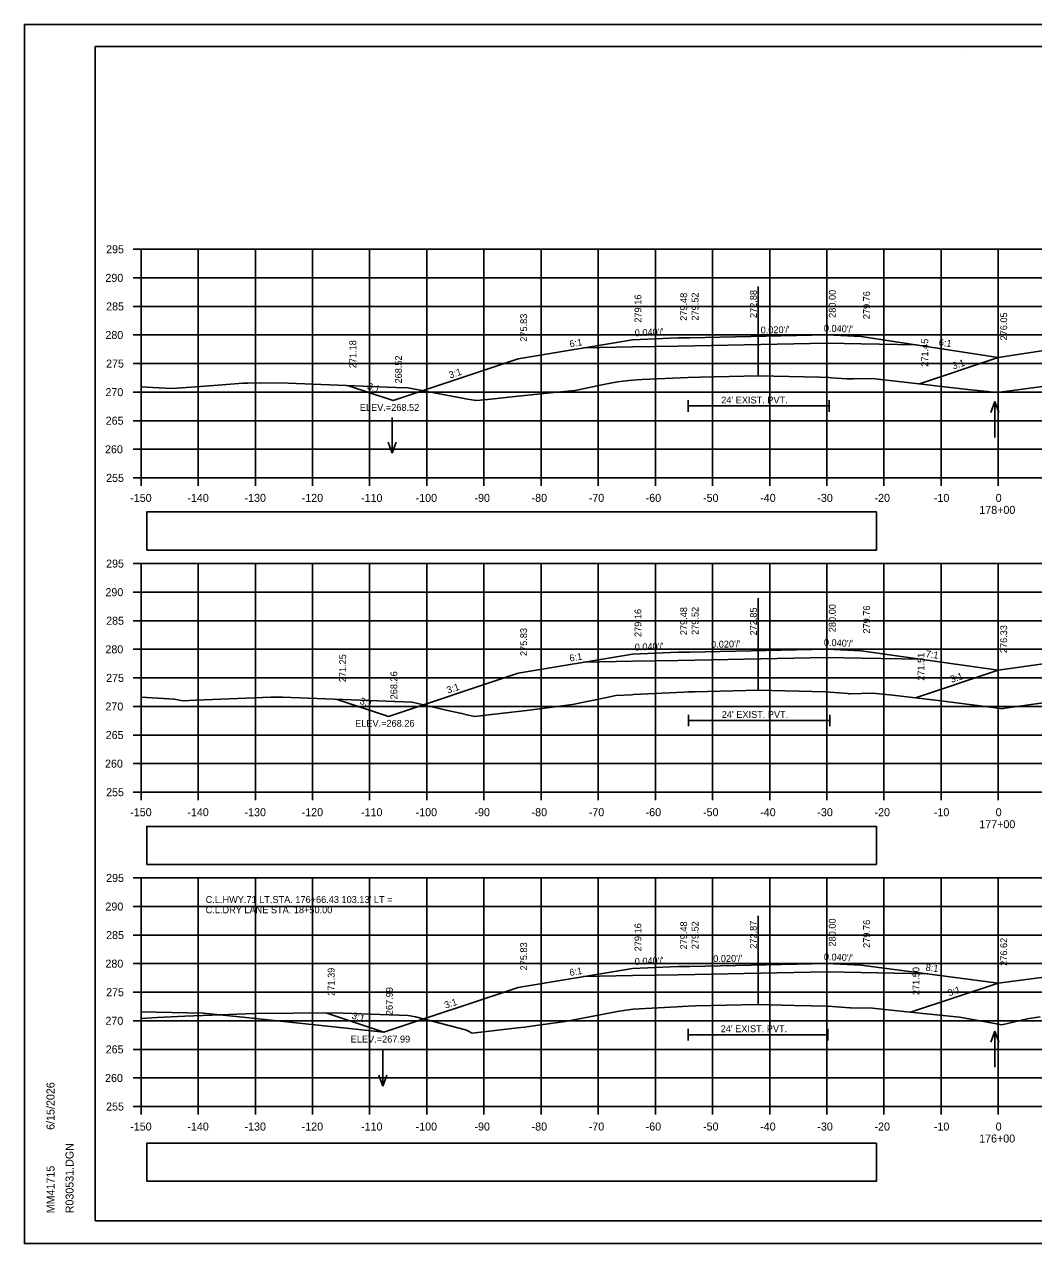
# Model space of a CAD drawing. Extents: x 285 to 4233, y -659 to 3710.
# Drawn here: x 1053.3 to 1229.9, y 1878.9 to 2092.3 of the extents above; entities that cross this region are included whole.
import ezdxf

# ---------------------------------------------------------------- set-up
doc = ezdxf.new("R2010")
doc.units = 0
for name, color, linetype in [('R_Alt Surface', 7, 'Continuous'), ('R_Axis', 7, 'Continuous'), ('R_Axis Annot', 7, 'Continuous'), ('R_Border', 7, 'Continuous'), ('R_Dimension', 7, 'Continuous'), ('R_Exist Surface', 7, 'Continuous'), ('R_Fin Surface', 7, 'Continuous'), ('R_Grid', 7, 'Continuous'), ('R_No Plot', 7, 'Continuous'), ('R_Water', 7, 'Continuous'), ('R_Water Annot', 7, 'Continuous'), ('R_Xsect Elev', 7, 'Continuous'), ('R_Xsect Slope', 7, 'Continuous')]:
    doc.layers.add(name, color=color, linetype=linetype)

msp = doc.modelspace()

# ---------------------------------------------------------------- linework, layer by layer
at = {"layer": 'R_Alt Surface'}
for points in [[(1151.11, 2035.65), (1159.68, 2035.82), (1167.68, 2035.98), (1193.68, 2036.5), (1193.68, 2036.5), (1199.68, 2036.38), (1209.3, 2036.19)], [(1169.41, 2026.5), (1169.41, 2024.5)], [(1169.41, 2025.5), (1194.1, 2025.5)], [(1194.1, 2026.5), (1194.1, 2024.5)], [(1151.11, 1980.65), (1159.68, 1980.82), (1167.68, 1980.98), (1193.68, 1981.5), (1193.68, 1981.5), (1199.68, 1981.38), (1210.23, 1981.17)], [(1169.49, 1971.48), (1169.49, 1969.48)], [(1194.18, 1971.48), (1194.18, 1969.48)], [(1169.49, 1970.48), (1194.18, 1970.48)], [(1151.11, 1925.65), (1159.68, 1925.82), (1167.68, 1925.98), (1193.68, 1926.5), (1193.68, 1926.5), (1199.68, 1926.38), (1211.36, 1926.15)], [(1169.42, 1916.49), (1169.42, 1914.49)], [(1193.88, 1916.49), (1193.88, 1914.49)], [(1169.42, 1915.49), (1193.88, 1915.49)]]:
    msp.add_lwpolyline(points, dxfattribs=at)
at = {"layer": 'R_Axis'}
for p, q in [((1072.28, 2052.92), (1073.68, 2052.92)), ((1073.68, 2012.92), (1073.68, 2052.92)), ((1072.28, 2047.92), (1073.68, 2047.92)), ((1072.28, 2042.92), (1073.68, 2042.92)), ((1072.28, 2037.92), (1073.68, 2037.92)), ((1072.28, 2032.92), (1073.68, 2032.92)), ((1072.28, 2027.92), (1073.68, 2027.92)), ((1072.28, 2022.92), (1073.68, 2022.92)), ((1072.28, 2017.92), (1073.68, 2017.92)), ((1072.28, 2012.92), (1073.68, 2012.92)), ((1073.68, 2012.92), (1373.68, 2012.92)), ((1073.68, 2011.52), (1073.68, 2012.92)), ((1083.68, 2011.52), (1083.68, 2012.92)), ((1093.68, 2011.52), (1093.68, 2012.92)), ((1103.68, 2011.52), (1103.68, 2012.92)), ((1113.68, 2011.52), (1113.68, 2012.92)), ((1123.68, 2011.52), (1123.68, 2012.92)), ((1133.68, 2011.52), (1133.68, 2012.92)), ((1143.68, 2011.52), (1143.68, 2012.92)), ((1153.68, 2011.52), (1153.68, 2012.92)), ((1163.68, 2011.52), (1163.68, 2012.92)), ((1173.68, 2011.52), (1173.68, 2012.92)), ((1183.68, 2011.52), (1183.68, 2012.92)), ((1193.68, 2011.52), (1193.68, 2012.92)), ((1203.68, 2011.52), (1203.68, 2012.92)), ((1213.68, 2011.52), (1213.68, 2012.92)), ((1223.68, 2011.52), (1223.68, 2012.92)), ((1072.28, 1997.92), (1073.68, 1997.92)), ((1073.68, 1957.92), (1073.68, 1997.92)), ((1072.28, 1992.92), (1073.68, 1992.92)), ((1072.28, 1987.92), (1073.68, 1987.92)), ((1072.28, 1982.92), (1073.68, 1982.92)), ((1072.28, 1977.92), (1073.68, 1977.92)), ((1072.28, 1972.92), (1073.68, 1972.92)), ((1072.28, 1967.92), (1073.68, 1967.92)), ((1072.28, 1962.92), (1073.68, 1962.92)), ((1072.28, 1957.92), (1073.68, 1957.92)), ((1073.68, 1957.92), (1373.68, 1957.92)), ((1073.68, 1956.52), (1073.68, 1957.92)), ((1083.68, 1956.52), (1083.68, 1957.92)), ((1093.68, 1956.52), (1093.68, 1957.92)), ((1103.68, 1956.52), (1103.68, 1957.92)), ((1113.68, 1956.52), (1113.68, 1957.92)), ((1123.68, 1956.52), (1123.68, 1957.92)), ((1133.68, 1956.52), (1133.68, 1957.92)), ((1143.68, 1956.52), (1143.68, 1957.92)), ((1153.68, 1956.52), (1153.68, 1957.92)), ((1163.68, 1956.52), (1163.68, 1957.92)), ((1173.68, 1956.52), (1173.68, 1957.92)), ((1183.68, 1956.52), (1183.68, 1957.92)), ((1193.68, 1956.52), (1193.68, 1957.92)), ((1203.68, 1956.52), (1203.68, 1957.92)), ((1213.68, 1956.52), (1213.68, 1957.92)), ((1223.68, 1956.52), (1223.68, 1957.92)), ((1072.28, 1942.92), (1073.68, 1942.92)), ((1073.68, 1902.92), (1073.68, 1942.92)), ((1072.28, 1937.92), (1073.68, 1937.92)), ((1072.28, 1932.92), (1073.68, 1932.92)), ((1072.28, 1927.92), (1073.68, 1927.92)), ((1072.28, 1922.92), (1073.68, 1922.92)), ((1072.28, 1917.92), (1073.68, 1917.92)), ((1072.28, 1912.92), (1073.68, 1912.92)), ((1072.28, 1907.92), (1073.68, 1907.92)), ((1072.28, 1902.92), (1073.68, 1902.92)), ((1073.68, 1902.92), (1373.68, 1902.92)), ((1073.68, 1901.52), (1073.68, 1902.92)), ((1083.68, 1901.52), (1083.68, 1902.92)), ((1093.68, 1901.52), (1093.68, 1902.92)), ((1103.68, 1901.52), (1103.68, 1902.92)), ((1113.68, 1901.52), (1113.68, 1902.92)), ((1123.68, 1901.52), (1123.68, 1902.92)), ((1133.68, 1901.52), (1133.68, 1902.92)), ((1143.68, 1901.52), (1143.68, 1902.92)), ((1153.68, 1901.52), (1153.68, 1902.92)), ((1163.68, 1901.52), (1163.68, 1902.92)), ((1173.68, 1901.52), (1173.68, 1902.92)), ((1183.68, 1901.52), (1183.68, 1902.92)), ((1193.68, 1901.52), (1193.68, 1902.92)), ((1203.68, 1901.52), (1203.68, 1902.92)), ((1213.68, 1901.52), (1213.68, 1902.92)), ((1223.68, 1901.52), (1223.68, 1902.92))]:
    msp.add_line(p, q, dxfattribs=at)
at = {"layer": 'R_Axis Annot'}
for points in [[(1074.67, 2000.29), (1202.36, 2000.29), (1202.36, 2006.95), (1074.67, 2006.95)], [(1074.67, 1945.28), (1202.36, 1945.28), (1202.36, 1951.94), (1074.67, 1951.94)], [(1074.67, 1889.85), (1202.36, 1889.85), (1202.36, 1896.5), (1074.67, 1896.5)]]:
    msp.add_lwpolyline(points, close=True, dxfattribs=at)
at = {"layer": 'R_Border'}
for p, q in [((1065.68, 2088.38), (1381.86, 2088.38)), ((1065.68, 1882.92), (1065.68, 2088.38)), ((1218.2, 2088.12), (1218.2, 2088.12)), ((1218.2, 2088.12), (1218.2, 2088.12)), ((1065.68, 1882.92), (1065.68, 1882.92)), ((1381.86, 1882.92), (1065.68, 1882.92))]:
    msp.add_line(p, q, dxfattribs=at)
at = {"layer": 'R_Exist Surface'}
for points in [[(1073.68, 2028.83), (1076.8, 2028.66), (1079.15, 2028.53), (1084.1, 2028.91), (1088.62, 2029.26), (1091.51, 2029.48), (1092.36, 2029.5), (1094.53, 2029.54), (1099.41, 2029.51), (1118.27, 2028.76), (1120.39, 2028.67), (1120.7, 2028.61), (1122.82, 2028.21), (1130.22, 2026.82), (1130.45, 2026.77), (1132.31, 2026.43), (1133.77, 2026.59), (1139.67, 2027.23), (1145.83, 2027.84), (1149.66, 2028.21), (1154.58, 2029.23), (1157.04, 2029.74), (1159.02, 2029.96), (1159.72, 2030.04), (1161.3, 2030.12), (1169.41, 2030.5), (1171.46, 2030.55), (1181.7, 2030.79), (1192.41, 2030.52), (1194.1, 2030.48), (1194.51, 2030.44), (1197.19, 2030.24), (1198.34, 2030.25), (1201.59, 2030.3), (1211.28, 2029.2), (1212.71, 2029.05), (1218.33, 2028.41), (1223.46, 2027.84), (1238.09, 2029.79)], [(1073.68, 1974.56), (1079.51, 1974.22), (1080.94, 1973.92), (1083.27, 1974.03), (1096.38, 1974.57), (1098.46, 1974.53), (1121.11, 1973.66), (1127.06, 1972.3), (1130.36, 1971.55), (1130.39, 1971.54), (1132.11, 1971.17), (1133.51, 1971.34), (1141.13, 1972.23), (1143.86, 1972.59), (1149.16, 1973.28), (1154.91, 1974.45), (1156.76, 1974.82), (1159.5, 1974.98), (1159.84, 1975), (1168.67, 1975.44), (1169.49, 1975.48), (1170.57, 1975.5), (1181.74, 1975.77), (1193.45, 1975.47), (1194.18, 1975.45), (1197.38, 1975.17), (1197.5, 1975.16), (1197.7, 1975.16), (1201.7, 1975.26), (1205.22, 1974.88), (1213.62, 1973.92), (1224.14, 1972.54), (1224.31, 1972.52), (1224.49, 1972.54), (1239.43, 1974.67)], [(1073.68, 1918.34), (1076.5, 1918.48), (1081.36, 1918.72), (1084.52, 1918.84), (1093.56, 1919.21), (1107.33, 1919.31), (1120.4, 1918.82), (1121.73, 1918.6), (1130.48, 1916.32), (1130.64, 1916.28), (1130.76, 1916.22), (1131.63, 1915.78), (1140.12, 1916.73), (1140.85, 1916.81), (1142.34, 1917.02), (1147.89, 1917.81), (1150.64, 1918.34), (1157.35, 1919.6), (1159.77, 1919.95), (1159.8, 1919.96), (1167.41, 1920.38), (1169.42, 1920.49), (1170.69, 1920.52), (1181.53, 1920.79), (1188.04, 1920.62), (1193.88, 1920.47), (1193.93, 1920.47), (1197.7, 1920.18), (1197.85, 1920.18), (1201.64, 1920.15), (1207.67, 1919.48), (1216.91, 1918.54), (1223.73, 1917.32), (1224.3, 1917.23), (1228.73, 1918.24), (1231, 1918.6)]]:
    msp.add_lwpolyline(points, dxfattribs=at)
at = {"layer": 'R_Fin Surface'}
for points in [[(1109.79, 2029.1), (1117.77, 2026.44), (1139.68, 2033.74), (1159.68, 2037.08), (1167.68, 2037.4), (1169.68, 2037.44), (1193.68, 2037.92), (1199.68, 2037.68), (1223.68, 2033.96)], [(1209.87, 2029.36), (1223.68, 2033.96), (1247.68, 2037.68), (1253.68, 2037.92), (1277.68, 2037.44), (1279.68, 2037.4), (1287.68, 2037.08), (1307.68, 2033.74), (1326.44, 2027.49), (1328.93, 2028.31)], [(1108.01, 1974.16), (1116.97, 1971.17), (1139.68, 1978.74), (1159.68, 1982.08), (1167.68, 1982.4), (1169.68, 1982.44), (1193.68, 1982.92), (1199.68, 1982.68), (1223.68, 1979.25)], [(1209.21, 1974.42), (1223.68, 1979.25), (1247.68, 1982.68), (1253.68, 1982.92), (1277.68, 1982.44), (1279.68, 1982.4), (1287.68, 1982.08), (1307.68, 1978.74), (1327.73, 1972.06), (1330.89, 1973.11)], [(1106, 1919.3), (1116.18, 1915.91), (1139.68, 1923.74), (1159.68, 1927.08), (1167.68, 1927.4), (1169.68, 1927.44), (1193.68, 1927.92), (1199.68, 1927.68), (1223.68, 1924.53)], [(1208.33, 1919.42), (1223.68, 1924.53), (1247.68, 1927.68), (1253.68, 1927.92), (1277.68, 1927.44), (1279.68, 1927.4), (1287.68, 1927.08), (1307.68, 1923.74), (1329.01, 1916.63), (1332.2, 1917.69)], [(1073.68, 1919.45), (1074.56, 1919.47), (1076.35, 1919.43), (1084.58, 1919.27), (1091.48, 1918.55), (1116.18, 1915.91)]]:
    msp.add_lwpolyline(points, dxfattribs=at)
at = {"layer": 'R_Grid'}
for p, q in [((1073.68, 2052.92), (1373.68, 2052.92)), ((1073.68, 2012.92), (1073.68, 2052.92)), ((1083.68, 2012.92), (1083.68, 2052.92)), ((1093.68, 2012.92), (1093.68, 2052.92)), ((1103.68, 2012.92), (1103.68, 2052.92)), ((1113.68, 2012.92), (1113.68, 2052.92)), ((1123.68, 2012.92), (1123.68, 2052.92)), ((1133.68, 2012.92), (1133.68, 2052.92)), ((1143.68, 2012.92), (1143.68, 2052.92)), ((1153.68, 2012.92), (1153.68, 2052.92)), ((1163.68, 2012.92), (1163.68, 2052.92)), ((1173.68, 2012.92), (1173.68, 2052.92)), ((1183.68, 2012.92), (1183.68, 2052.92)), ((1193.68, 2012.92), (1193.68, 2052.92)), ((1203.68, 2012.92), (1203.68, 2052.92)), ((1213.68, 2012.92), (1213.68, 2052.92)), ((1223.68, 2012.92), (1223.68, 2052.92)), ((1073.68, 2047.92), (1373.68, 2047.92)), ((1073.68, 2042.92), (1373.68, 2042.92)), ((1073.68, 2037.92), (1373.68, 2037.92)), ((1073.68, 2032.92), (1373.68, 2032.92)), ((1073.68, 2027.92), (1373.68, 2027.92)), ((1073.68, 2022.92), (1373.68, 2022.92)), ((1073.68, 2017.92), (1373.68, 2017.92)), ((1073.68, 2012.92), (1373.68, 2012.92)), ((1073.68, 1997.92), (1373.68, 1997.92)), ((1073.68, 1957.92), (1073.68, 1997.92)), ((1083.68, 1957.92), (1083.68, 1997.92)), ((1093.68, 1957.92), (1093.68, 1997.92)), ((1103.68, 1957.92), (1103.68, 1997.92)), ((1113.68, 1957.92), (1113.68, 1997.92)), ((1123.68, 1957.92), (1123.68, 1997.92)), ((1133.68, 1957.92), (1133.68, 1997.92)), ((1143.68, 1957.92), (1143.68, 1997.92)), ((1153.68, 1957.92), (1153.68, 1997.92)), ((1163.68, 1957.92), (1163.68, 1997.92)), ((1173.68, 1957.92), (1173.68, 1997.92)), ((1183.68, 1957.92), (1183.68, 1997.92)), ((1193.68, 1957.92), (1193.68, 1997.92)), ((1203.68, 1957.92), (1203.68, 1997.92)), ((1213.68, 1957.92), (1213.68, 1997.92)), ((1223.68, 1957.92), (1223.68, 1997.92)), ((1073.68, 1992.92), (1373.68, 1992.92)), ((1073.68, 1987.92), (1373.68, 1987.92)), ((1073.68, 1982.92), (1373.68, 1982.92)), ((1073.68, 1977.92), (1373.68, 1977.92)), ((1073.68, 1972.92), (1373.68, 1972.92)), ((1073.68, 1967.92), (1373.68, 1967.92)), ((1073.68, 1962.92), (1373.68, 1962.92)), ((1073.68, 1957.92), (1373.68, 1957.92)), ((1073.68, 1942.92), (1373.68, 1942.92)), ((1073.68, 1902.92), (1073.68, 1942.92)), ((1083.68, 1902.92), (1083.68, 1942.92)), ((1093.68, 1902.92), (1093.68, 1942.92)), ((1103.68, 1902.92), (1103.68, 1942.92)), ((1113.68, 1902.92), (1113.68, 1942.92)), ((1123.68, 1902.92), (1123.68, 1942.92)), ((1133.68, 1902.92), (1133.68, 1942.92)), ((1143.68, 1902.92), (1143.68, 1942.92)), ((1153.68, 1902.92), (1153.68, 1942.92)), ((1163.68, 1902.92), (1163.68, 1942.92)), ((1173.68, 1902.92), (1173.68, 1942.92)), ((1183.68, 1902.92), (1183.68, 1942.92)), ((1193.68, 1902.92), (1193.68, 1942.92)), ((1203.68, 1902.92), (1203.68, 1942.92)), ((1213.68, 1902.92), (1213.68, 1942.92)), ((1223.68, 1902.92), (1223.68, 1942.92)), ((1073.68, 1937.92), (1373.68, 1937.92)), ((1073.68, 1932.92), (1373.68, 1932.92)), ((1073.68, 1927.92), (1373.68, 1927.92)), ((1073.68, 1922.92), (1373.68, 1922.92)), ((1073.68, 1917.92), (1373.68, 1917.92)), ((1073.68, 1912.92), (1373.68, 1912.92)), ((1073.68, 1907.92), (1373.68, 1907.92)), ((1073.68, 1902.92), (1373.68, 1902.92))]:
    msp.add_line(p, q, dxfattribs=at)
at = {"layer": 'R_No Plot'}
for p, q in [((1053.28, 2092.27), (1386.61, 2092.27)), ((1053.28, 1878.94), (1386.61, 1878.94))]:
    msp.add_line(p, q, dxfattribs=at)
for points in [[(1053.27, 2092.27), (1386.61, 2092.27), (1386.61, 1878.93), (1053.27, 1878.93)], [(1299.6, 2088.38), (1319.22, 2088.38), (1319.22, 2078.5), (1335.33, 2078.5), (1358.53, 2078.5), (1358.65, 2050.34), (1381.86, 2050.34), (1381.86, 1882.92), (1065.68, 1882.92), (1065.68, 2088.38)]]:
    msp.add_lwpolyline(points, close=True, dxfattribs=at)
at = {"layer": 'R_Water Annot'}
for p, q in [((1223.06, 2026.27), (1222.36, 2024.34)), ((1223.06, 2019.98), (1223.06, 2026.27)), ((1223.06, 2026.27), (1223.76, 2024.34)), ((1117.62, 2023.5), (1117.64, 2017.22)), ((1117.64, 2017.22), (1116.94, 2019.14)), ((1117.64, 2017.22), (1118.34, 2019.14)), ((1223.06, 1916.1), (1222.36, 1914.18)), ((1223.06, 1909.82), (1223.06, 1916.1)), ((1223.06, 1916.1), (1223.76, 1914.18)), ((1115.97, 1912.77), (1115.99, 1906.48)), ((1115.99, 1906.48), (1115.28, 1908.41)), ((1115.99, 1906.48), (1116.68, 1908.41))]:
    msp.add_line(p, q, dxfattribs=at)
at = {"layer": 'R_Xsect Elev'}
for p, q in [((1181.68, 2030.79), (1181.68, 2046.43)), ((1181.68, 1975.77), (1181.68, 1991.9)), ((1181.68, 1920.79), (1181.68, 1936.27))]:
    msp.add_line(p, q, dxfattribs=at)

# ---------------------------------------------------------------- texts
at = {"layer": 'R_Axis Annot'}
for s, p in [('295', (1067.57, 2052.22)), ('290', (1067.45, 2047.22)), ('285', (1067.57, 2042.22)), ('280', (1067.45, 2037.22)), ('275', (1067.57, 2032.22)), ('270', (1067.45, 2027.22)), ('265', (1067.5, 2022.22)), ('260', (1067.38, 2017.22)), ('255', (1067.57, 2012.22)), ('-150', (1071.79, 2008.72)), ('-140', (1081.79, 2008.72)), ('-130', (1091.79, 2008.72)), ('-120', (1101.79, 2008.72)), ('-110', (1112.18, 2008.72)), ('-100', (1121.73, 2008.72)), ('-90', (1132.02, 2008.72)), ('-80', (1142.02, 2008.72)), ('-70', (1152.02, 2008.72)), ('-60', (1161.98, 2008.72)), ('-50', (1172.02, 2008.72)), ('-40', (1182.02, 2008.72)), ('-30', (1192.02, 2008.72)), ('-20', (1202.02, 2008.72)), ('-10', (1212.41, 2008.72)), ('0', (1223.22, 2008.72)), ('178+00', (1220.36, 2006.62)), ('295', (1067.57, 1997.22)), ('290', (1067.45, 1992.22)), ('285', (1067.57, 1987.22)), ('280', (1067.45, 1982.22)), ('275', (1067.57, 1977.22)), ('270', (1067.45, 1972.22)), ('265', (1067.5, 1967.22)), ('260', (1067.38, 1962.22)), ('255', (1067.57, 1957.22)), ('-150', (1071.79, 1953.72)), ('-140', (1081.79, 1953.72)), ('-130', (1091.79, 1953.72)), ('-120', (1101.79, 1953.72)), ('-110', (1112.18, 1953.72)), ('-100', (1121.73, 1953.72)), ('-90', (1132.02, 1953.72)), ('-80', (1142.02, 1953.72)), ('-70', (1152.02, 1953.72)), ('-60', (1161.98, 1953.72)), ('-50', (1172.02, 1953.72)), ('-40', (1182.02, 1953.72)), ('-30', (1192.02, 1953.72)), ('-20', (1202.02, 1953.72)), ('-10', (1212.41, 1953.72)), ('0', (1223.22, 1953.72)), ('177+00', (1220.36, 1951.62)), ('295', (1067.57, 1942.22)), ('290', (1067.45, 1937.22)), ('285', (1067.57, 1932.22)), ('280', (1067.45, 1927.22)), ('275', (1067.57, 1922.22)), ('270', (1067.45, 1917.22)), ('265', (1067.5, 1912.22)), ('260', (1067.38, 1907.22)), ('255', (1067.57, 1902.22)), ('-150', (1071.79, 1898.72)), ('-140', (1081.79, 1898.72)), ('-130', (1091.79, 1898.72)), ('-120', (1101.79, 1898.72)), ('-110', (1112.18, 1898.72)), ('-100', (1121.73, 1898.72)), ('-90', (1132.02, 1898.72)), ('-80', (1142.02, 1898.72)), ('-70', (1152.02, 1898.72)), ('-60', (1161.98, 1898.72)), ('-50', (1172.02, 1898.72)), ('-40', (1182.02, 1898.72)), ('-30', (1192.02, 1898.72)), ('-20', (1202.02, 1898.72)), ('-10', (1212.41, 1898.72)), ('0', (1223.22, 1898.72)), ('176+00', (1220.33, 1896.62))]:
    msp.add_text(s, height=1.4, dxfattribs=at).set_placement(p)
at = {"layer": 'R_Border'}
for s, p in [('6/15/2026', (1058.54, 1898.84)), ('R030531.DGN', (1061.87, 1884.24)), ('MM41715', (1058.54, 1884.24))]:
    msp.add_text(s, height=1.4, rotation=90, dxfattribs=at).set_placement(p)
at = {"layer": 'R_Dimension'}
for s, p in [("C.L.HWY.71 LT.STA. 176+66.43 103.13' LT =", (1084.99, 1938.54)), ('C.L.DRY LANE STA. 18+50.00', (1084.99, 1936.74))]:
    msp.add_text(s, height=1.2, dxfattribs=at).set_placement(p)
at = {"layer": 'R_Water'}
for p in [(1175.2, 2025.94), (1175.29, 1970.92), (1175.11, 1915.93)]:
    msp.add_text("24' EXIST. PVT.", height=1.2, dxfattribs=at).set_placement(p)
at = {"layer": 'R_Xsect Elev'}
for s, p in [('279.16', (1161.23, 2040.08)), ('279.48', (1169.23, 2040.4)), ('279.52', (1171.23, 2040.44)), ('272.88', (1181.43, 2040.89)), ('280.00', (1195.23, 2040.92)), ('279.76', (1201.23, 2040.68)), ('276.05', (1225.23, 2036.96)), ('276.05', (1225.23, 2036.96)), ('275.83', (1141.23, 2036.74)), ('271.18', (1111.34, 2032.1)), ('271.45', (1211.42, 2032.36)), ('268.52', (1119.32, 2029.44)), ('280.00', (1195.23, 1985.92)), ('279.76', (1201.23, 1985.68)), ('279.16', (1161.23, 1985.08)), ('279.48', (1169.23, 1985.4)), ('279.52', (1171.23, 1985.44)), ('272.85', (1181.44, 1985.34)), ('275.83', (1141.23, 1981.74)), ('276.33', (1225.23, 1982.25)), ('271.25', (1109.56, 1977.16)), ('271.51', (1210.76, 1977.42)), ('268.26', (1118.52, 1974.17)), ('279.48', (1169.23, 1930.4)), ('279.52', (1171.23, 1930.44)), ('272.87', (1181.42, 1930.53)), ('280.00', (1195.23, 1930.92)), ('279.76', (1201.23, 1930.68)), ('279.16', (1161.23, 1930.08)), ('275.83', (1141.23, 1926.74)), ('276.62', (1225.23, 1927.53)), ('276.62', (1225.23, 1927.53)), ('271.39', (1107.55, 1922.3)), ('271.50', (1209.88, 1922.42)), ('267.99', (1117.73, 1918.91))]:
    msp.add_text(s, height=1.2, rotation=90, dxfattribs=at).set_placement(p)
for s, p in [('ELEV.=268.52', (1111.97, 2024.64)), ('ELEV.=268.26', (1111.14, 1969.37)), ('ELEV.=267.99', (1110.37, 1914.11))]:
    msp.add_text(s, height=1.2, dxfattribs=at).set_placement(p)
at = {"layer": 'R_Xsect Slope'}
for s, rotation, p in [("0.020'/'", 1.1458, (1182.11, 2038.18)), ("0.040'/'", 357.7094, (1193.14, 2038.54)), ("0.040'/'", 2.2904, (1160.09, 2037.69)), ('6:1', 9.4614, (1148.75, 2035.76)), ('6:1', 351.2034, (1213.2, 2036.12)), ('3:1', 18.4336, (1215.83, 2031.87)), ('3:1', 18.4347, (1127.77, 2030.3)), ('3:1', 341.5687, (1113.15, 2028.51)), ("0.040'/'", 2.2907, (1160.09, 1982.69)), ("0.020'/'", 1.1458, (1173.44, 1983.18)), ("0.040'/'", 357.7094, (1193.14, 1983.54)), ('6:1', 9.4614, (1148.75, 1980.76)), ('7:1', 351.8691, (1210.92, 1981.57)), ('3:1', 18.4347, (1215.5, 1977.05)), ('3:1', 18.4356, (1127.38, 1975.17)), ('3:1', 341.5679, (1111.86, 1973.41)), ("0.040'/'", 2.2907, (1160.09, 1927.69)), ("0.020'/'", 1.1458, (1173.81, 1928.18)), ("0.040'/'", 357.7095, (1193.14, 1928.54)), ('6:1', 9.4614, (1148.75, 1925.76)), ('8:1', 352.5389, (1210.92, 1926.71)), ('3:1', 18.4355, (1215.06, 1922.19)), ('3:1', 18.4357, (1126.98, 1920.04)), ('3:1', 341.5623, (1110.46, 1918.34))]:
    msp.add_text(s, height=1.2, rotation=rotation, dxfattribs=at).set_placement(p)

doc.saveas('drawing.dxf')
